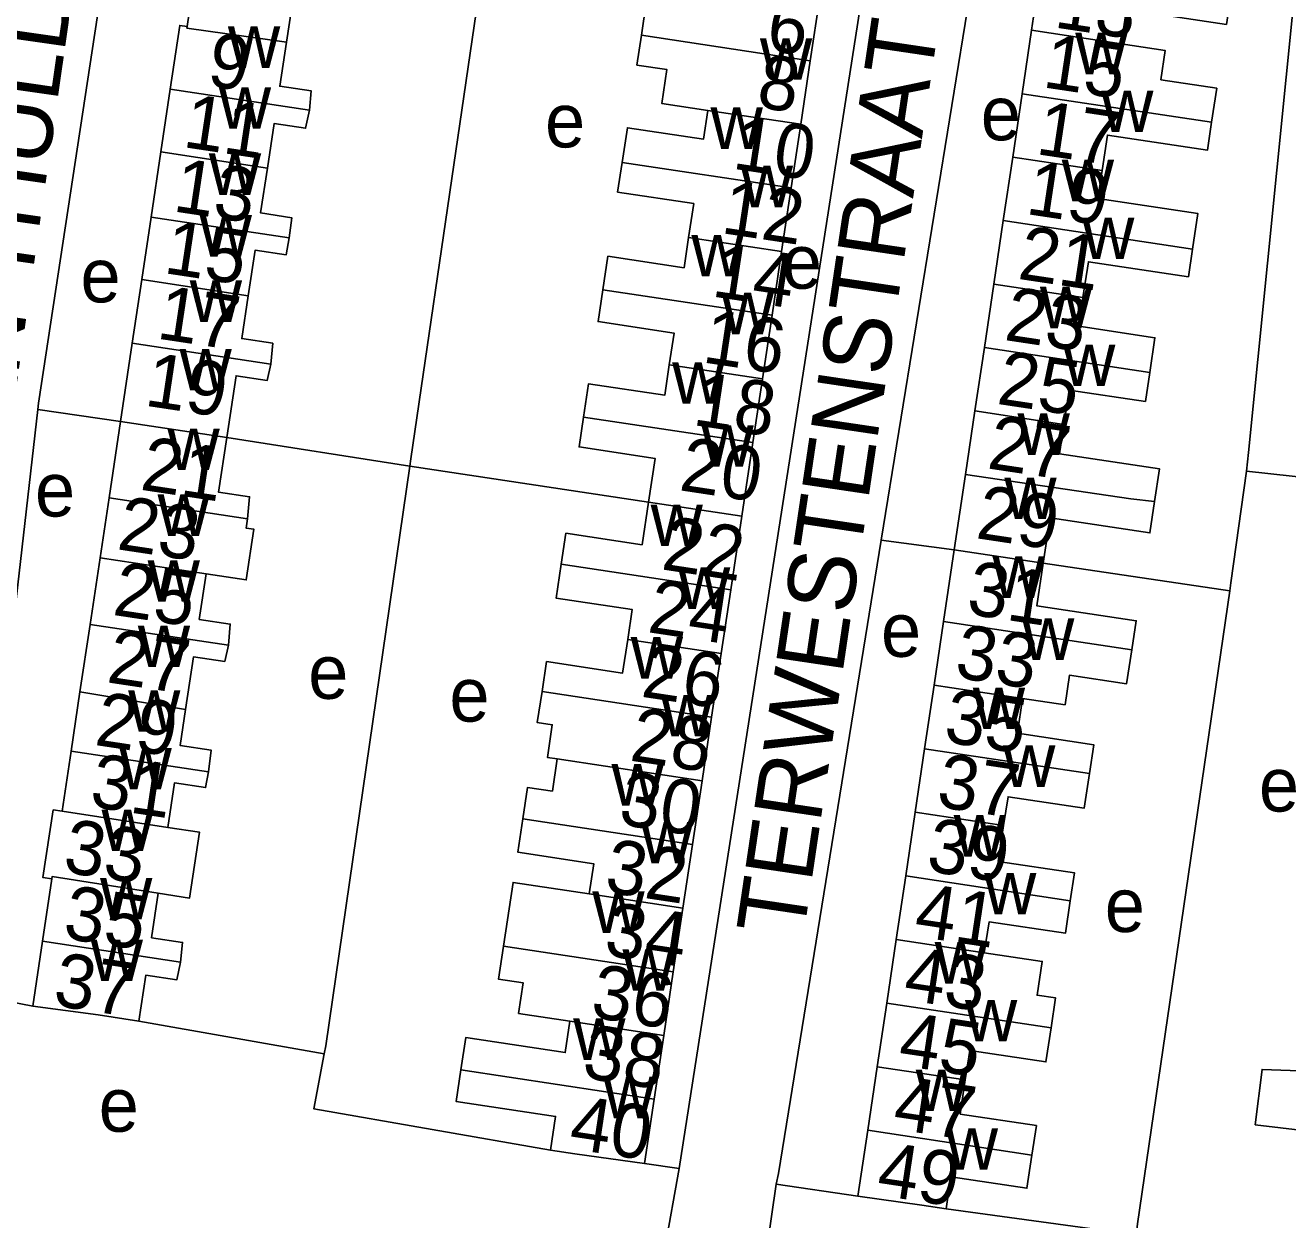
# Model space of a CAD drawing. Extents: x 161775 to 163181, y 382878 to 383925.
# Drawn here: x 162975.8 to 163069.3, y 383130.9 to 383219.3 of the extents above; entities that cross this region are included whole.
import ezdxf

# ---------------------------------------------------------------- set-up
doc = ezdxf.new("R2010")
doc.units = 0
for name, color, linetype in [('BLT_Basislijn', 7, 'Continuous'), ('BLT_Bebouwing', 7, 'Continuous'), ('BLT_Centroide', 7, 'Continuous'), ('BLT_Huisnummer', 7, 'Continuous'), ('BLT_Huisnummer_ tussenligend', 7, 'Continuous'), ('BLT_Onderverdeling_panden', 7, 'Continuous'), ('BLT_Straatnaam', 7, 'Continuous')]:
    doc.layers.add(name, color=color, linetype=linetype)

msp = doc.modelspace()

# ---------------------------------------------------------------- linework, layer by layer
at = {"layer": 'BLT_Basislijn'}
for p, q in [((163039.192, 383181.21), (163051.549, 383257.313)), ((163039.163, 383230.566), (163024.222, 383134.684)), ((162982.848, 383189.991), (162976.714, 383190.883)), ((162990.712, 383188.806), (163004.27, 383186.705)), ((163004.27, 383186.705), (163021.953, 383184.04)), ((163066.244, 383186.336), (163082.069, 383184.595)), ((163044.59, 383180.494), (163039.192, 383181.21)), ((163051.181, 383179.501), (163064.995, 383177.47)), ((162976.349, 383146.713), (162971.622, 383147.617)), ((162997.934, 383143.172), (162984.216, 383145.603)), ((163024.222, 383134.684), (163021.653, 383135.053)), ((163024.222, 383134.684), (163021.953, 383121.909)), ((163037.462, 383132.63), (163031.403, 383133.519)), ((163058.069, 383129.779), (163043.983, 383131.701))]:
    msp.add_line(p, q, dxfattribs=at)
for points in [[(163072.105, 383247.475), (163070.585, 383229.542), (163066.381, 383187.696), (163066.244, 383186.336)], [(162987.456, 383238.448), (162984.027, 383239.066), (162976.77, 383191.371), (162976.714, 383190.883)], [(163011.305, 383234.864), (163004.347, 383187.234), (163004.27, 383186.705)], [(162976.714, 383190.883), (162971.922, 383148.891), (162971.622, 383147.617)], [(162997.934, 383143.172), (162998.045, 383143.76), (163004.27, 383186.705)], [(163064.995, 383177.47), (163065.079, 383178.047), (163066.244, 383186.336)], [(163031.403, 383133.519), (163031.575, 383134.304), (163039.192, 383181.21)], [(163058.069, 383129.779), (163058.172, 383130.583), (163064.995, 383177.47)], [(163014.686, 383136.04), (162997.166, 383139.092), (162997.934, 383143.172)], [(163032.072, 383121.12), (163029.711, 383121.714), (163031.403, 383133.519)]]:
    msp.add_lwpolyline(points, dxfattribs=at)
at = {"layer": 'BLT_Bebouwing'}
for p, q in [((162987.783, 383219.26), (162988.503, 383224.2)), ((163050.321, 383218.978), (163051.021, 383223.678)), ((163034.641, 383221.439), (163033.933, 383216.725)), ((163049.621, 383214.28), (163050.321, 383218.978)), ((163033.933, 383216.725), (163033.224, 383212.011)), ((162985.841, 383209.963), (162986.533, 383214.609)), ((163048.922, 383209.581), (163049.621, 383214.28)), ((163033.224, 383212.011), (163032.515, 383207.297)), ((162985.122, 383205.144), (162985.841, 383209.963)), ((163048.222, 383204.882), (163048.922, 383209.581)), ((163032.515, 383207.297), (163031.806, 383202.583)), ((162984.427, 383200.509), (162985.122, 383205.144)), ((163047.522, 383200.183), (163048.222, 383204.882)), ((163031.806, 383202.583), (163031.098, 383197.869)), ((162983.722, 383195.812), (162984.427, 383200.509)), ((163046.822, 383195.484), (163047.522, 383200.183)), ((163031.098, 383197.869), (163030.389, 383193.155)), ((162982.848, 383189.991), (162983.722, 383195.812)), ((163046.122, 383190.785), (163046.822, 383195.484)), ((163030.389, 383193.155), (163029.68, 383188.442)), ((163045.423, 383186.085), (163046.122, 383190.785)), ((162982, 383184.345), (162982.848, 383189.991)), ((163029.68, 383188.442), (163028.861, 383182.995)), ((163044.59, 383180.494), (163045.423, 383186.085)), ((162981.333, 383179.903), (162982, 383184.345)), ((163028.861, 383182.995), (163028.04, 383177.53)), ((163043.8, 383175.192), (163044.59, 383180.494)), ((162980.594, 383174.981), (162981.333, 383179.903)), ((163028.04, 383177.53), (163027.331, 383172.817)), ((162979.845, 383169.99), (162980.594, 383174.981)), ((163043.099, 383170.481), (163043.8, 383175.192)), ((163027.331, 383172.817), (163026.622, 383168.103)), ((162979.184, 383165.588), (162979.845, 383169.99)), ((163042.397, 383165.771), (163043.099, 383170.481)), ((163026.622, 383168.103), (163025.913, 383163.389)), ((162978.515, 383161.132), (162979.184, 383165.588)), ((163041.696, 383161.061), (163042.397, 383165.771)), ((163025.913, 383163.389), (163025.205, 383158.674)), ((163040.995, 383156.351), (163041.696, 383161.061)), ((163025.205, 383158.674), (163024.496, 383153.961)), ((162977.067, 383151.505), (162977.76, 383156.128)), ((163040.293, 383151.641), (163040.995, 383156.351)), ((163024.496, 383153.961), (163023.787, 383149.247)), ((162976.349, 383146.713), (162977.067, 383151.505)), ((163039.592, 383146.931), (163040.293, 383151.641)), ((163023.787, 383149.247), (163023.078, 383144.532)), ((163038.89, 383142.22), (163039.592, 383146.931)), ((163023.078, 383144.532), (163022.37, 383139.819)), ((163038.189, 383137.51), (163038.89, 383142.22)), ((163022.37, 383139.819), (163021.653, 383135.053)), ((163037.462, 383132.63), (163038.189, 383137.51))]:
    msp.add_line(p, q, dxfattribs=at)
for points in [[(162998.216, 383222.733), (162997.956, 383221.01), (162995.628, 383221.362), (162995.136, 383218.098)], [(163027.771, 383222.474), (163024.354, 383222.989), (163024.005, 383220.677), (163021.785, 383221.013), (163021.421, 383218.61)], [(163065.074, 383221.562), (163064.748, 383219.413), (163057.34, 383220.527), (163056.957, 383217.979)], [(162986.533, 383214.609), (162987.239, 383219.341), (162987.783, 383219.26)], [(163021.421, 383218.61), (163021.087, 383216.404), (163023.311, 383216.067), (163022.933, 383213.561), (163026.344, 383213.047)], [(162995.136, 383218.098), (162994.642, 383214.834), (162996.97, 383214.482), (162996.835, 383213.053)], [(163056.957, 383217.979), (163060.21, 383217.489), (163059.894, 383215.31), (163064.032, 383214.684), (163063.652, 383212.168)], [(162996.835, 383213.053), (162996.553, 383211.721), (162994.225, 383212.072), (162993.727, 383208.772)], [(163026.344, 383213.047), (163026.019, 383210.901), (163020.383, 383211.754), (163019.994, 383209.182)], [(163063.652, 383212.168), (163063.338, 383210.095), (163055.937, 383211.209), (163055.542, 383208.584)], [(163019.994, 383209.182), (163019.663, 383206.997), (163025.299, 383206.144), (163024.917, 383203.621)], [(162993.727, 383208.772), (162993.225, 383205.445), (162995.526, 383205.098), (162995.34, 383203.6)], [(163055.542, 383208.584), (163055.231, 383206.524), (163062.643, 383205.405), (163062.245, 383202.771)], [(162995.34, 383203.6), (162995.109, 383202.337), (162992.808, 383202.684), (162992.3, 383199.32)], [(163024.917, 383203.621), (163024.58, 383201.392), (163018.944, 383202.244), (163018.567, 383199.757)], [(163062.245, 383202.771), (163061.934, 383200.719), (163054.524, 383201.832), (163054.127, 383199.188)], [(163018.567, 383199.757), (163018.21, 383197.398), (163023.846, 383196.545), (163023.49, 383194.194)], [(162992.3, 383199.32), (162991.821, 383196.148), (162994.122, 383195.801), (162993.988, 383194.261)], [(163054.127, 383199.188), (163053.821, 383197.062), (163059.457, 383196.211), (163059.069, 383193.633)], [(162993.988, 383194.261), (162993.705, 383193.039), (162991.404, 383193.387), (162990.712, 383188.806)], [(163023.49, 383194.194), (163023.15, 383191.947), (163017.514, 383192.8), (163017.14, 383190.331)], [(163059.069, 383193.633), (163058.746, 383191.484), (163053.11, 383192.334), (163052.711, 383189.792)], [(163017.14, 383190.331), (163016.806, 383188.126), (163022.442, 383187.273), (163021.953, 383184.04)], [(163052.711, 383189.792), (163052.381, 383187.607), (163059.796, 383186.488), (163059.431, 383184.079)], [(162990.712, 383188.806), (162990.103, 383184.773), (162992.404, 383184.425), (162992.256, 383182.796)], [(163021.953, 383184.04), (163021.474, 383180.879), (163015.838, 383181.731), (163015.49, 383179.433)], [(163059.431, 383184.079), (163059.078, 383181.746), (163051.686, 383182.858), (163051.181, 383179.501)], [(162992.256, 383182.796), (162992.144, 383182.115), (162992.722, 383182.025), (162992.154, 383178.268), (162989.188, 383178.716)], [(163015.49, 383179.433), (163015.111, 383176.93), (163020.747, 383176.077), (163020.412, 383173.865)], [(163051.181, 383179.501), (163050.706, 383176.353), (163058.066, 383175.242), (163057.74, 383173.091)], [(162989.188, 383178.716), (162988.679, 383175.346), (162990.981, 383174.999), (162990.841, 383173.433)], [(163020.412, 383173.865), (163020.035, 383171.373), (163014.399, 383172.226), (163014.063, 383170.007)], [(162990.841, 383173.433), (162990.564, 383172.238), (162988.262, 383172.585), (162987.672, 383168.675)], [(163057.74, 383173.091), (163057.36, 383170.581), (163053.135, 383171.22), (163052.803, 383169.021), (163049.656, 383169.494)], [(163014.063, 383170.007), (163013.716, 383167.71), (163014.827, 383167.542), (163014.462, 383165.126), (163015.196, 383165.015)], [(163049.656, 383169.494), (163049.283, 383166.918), (163054.919, 383166.067), (163054.599, 383163.934)], [(162987.672, 383168.675), (162987.269, 383166.005), (162989.57, 383165.658), (162989.365, 383164.05)], [(163015.196, 383165.015), (163014.835, 383162.629), (163012.989, 383162.908), (163012.636, 383160.582)], [(162989.365, 383164.05), (162989.153, 383162.897), (162986.852, 383163.244), (162986.352, 383159.938)], [(163054.599, 383163.934), (163054.211, 383161.362), (163048.575, 383162.212), (163048.237, 383160.076)], [(162977.76, 383156.128), (162977.107, 383156.227), (162977.863, 383161.237), (162978.515, 383161.132)], [(163012.636, 383160.582), (163012.262, 383158.108), (163017.898, 383157.255), (163017.558, 383155.013)], [(162986.352, 383159.938), (162988.703, 383159.578), (162987.967, 383154.71), (162985.644, 383155.061)], [(163048.237, 383160.076), (163047.855, 383157.429), (163053.492, 383156.58), (163053.181, 383154.516)], [(163017.558, 383155.013), (163011.923, 383155.868), (163011.209, 383151.155)], [(162985.644, 383155.061), (162985.147, 383151.766), (162987.448, 383151.419), (162987.295, 383149.96)], [(163053.181, 383154.516), (163052.819, 383152.108), (163047.182, 383152.957), (163046.818, 383150.658)], [(163011.209, 383151.155), (163010.838, 383148.705), (163012.668, 383148.428), (163012.325, 383146.163), (163016.131, 383145.586)], [(163046.818, 383150.658), (163051.108, 383150.011), (163050.732, 383147.514), (163052.096, 383147.309), (163051.763, 383145.097)], [(162987.295, 383149.96), (162987.031, 383148.658), (162984.73, 383149.005), (162984.216, 383145.603)], [(162984.216, 383145.603), (162981.195, 383146.059), (162976.349, 383146.713)], [(163016.131, 383145.586), (163015.779, 383143.262), (163008.418, 383144.376), (163008.057, 383141.991)], [(163051.763, 383145.097), (163051.384, 383142.578), (163045.748, 383143.428), (163045.401, 383141.24)], [(163008.057, 383141.991), (163007.702, 383139.65), (163015.064, 383138.537), (163014.686, 383136.04)], [(163071.584, 383142.144), (163071.55, 383141.864), (163067.385, 383142.013), (163066.888, 383137.921), (163076.672, 383136.764)], [(163045.401, 383141.24), (163045.037, 383138.705), (163050.673, 383137.856), (163050.346, 383135.679)], [(163014.686, 383136.04), (163016.505, 383135.765), (163021.653, 383135.053)], [(163050.346, 383135.679), (163049.976, 383133.218), (163044.339, 383134.068), (163043.983, 383131.701)], [(163043.983, 383131.701), (163042.188, 383131.971), (163037.462, 383132.63)]]:
    msp.add_lwpolyline(points, dxfattribs=at)
at = {"layer": 'BLT_Onderverdeling_panden'}
for p, q in [((163033.933, 383216.725), (163021.421, 383218.61)), ((163063.652, 383212.168), (163049.621, 383214.28)), ((162995.34, 383203.6), (162985.122, 383205.144)), ((163062.245, 383202.771), (163048.222, 383204.882)), ((162992.3, 383199.32), (162984.427, 383200.509)), ((162992.256, 383182.796), (162982, 383184.345)), ((163051.181, 383179.501), (163044.59, 383180.494)), ((162989.188, 383178.716), (162981.333, 383179.903)), ((163028.04, 383177.53), (163015.49, 383179.433)), ((162990.841, 383173.433), (162980.594, 383174.981)), ((163057.74, 383173.091), (163043.8, 383175.192)), ((163027.331, 383172.817), (163020.412, 383173.865)), ((162987.672, 383168.675), (162979.845, 383169.99)), ((163026.622, 383168.103), (163014.063, 383170.007)), ((163049.656, 383169.494), (163043.099, 383170.481)), ((162989.365, 383164.05), (162979.184, 383165.588)), ((163054.599, 383163.934), (163042.397, 383165.771)), ((163025.913, 383163.389), (163015.196, 383165.015)), ((162986.352, 383159.938), (162978.515, 383161.132)), ((163025.205, 383158.674), (163012.636, 383160.582)), ((163048.237, 383160.076), (163041.696, 383161.061)), ((163053.181, 383154.516), (163040.995, 383156.351)), ((163024.496, 383153.961), (163017.558, 383155.013)), ((162987.295, 383149.96), (162977.067, 383151.505)), ((163023.787, 383149.247), (163011.209, 383151.155)), ((163046.818, 383150.658), (163040.293, 383151.641)), ((163051.763, 383145.097), (163039.592, 383146.931)), ((163023.078, 383144.532), (163016.131, 383145.586)), ((163022.37, 383139.819), (163008.057, 383141.991)), ((163045.401, 383141.24), (163038.89, 383142.22)), ((163050.346, 383135.679), (163038.189, 383137.51))]:
    msp.add_line(p, q, dxfattribs=at)
for points in [[(162995.136, 383218.098), (162987.766, 383219.141), (162987.783, 383219.26)], [(163056.957, 383217.979), (163050.321, 383218.978)], [(162996.835, 383213.053), (162986.533, 383214.609)], [(163033.224, 383212.011), (163026.344, 383213.047)], [(162993.727, 383208.772), (162985.841, 383209.963)], [(163032.515, 383207.297), (163019.994, 383209.182)], [(163055.542, 383208.584), (163048.922, 383209.581)], [(163031.806, 383202.583), (163024.917, 383203.621)], [(163031.098, 383197.869), (163018.567, 383199.757)], [(163054.127, 383199.188), (163047.522, 383200.183)], [(162993.988, 383194.261), (162983.722, 383195.812)], [(163059.069, 383193.633), (163046.822, 383195.484)], [(163030.389, 383193.155), (163023.49, 383194.194)], [(163052.711, 383189.792), (163046.122, 383190.785)], [(162990.712, 383188.806), (162982.848, 383189.991)], [(163029.68, 383188.442), (163017.14, 383190.331)], [(163059.431, 383184.079), (163057.659, 383184.265), (163045.423, 383186.085)], [(163028.861, 383182.995), (163021.953, 383184.04)], [(162985.644, 383155.061), (162977.793, 383156.318), (162977.76, 383156.128)]]:
    msp.add_lwpolyline(points, dxfattribs=at)

# ---------------------------------------------------------------- texts
at = {"layer": 'BLT_Centroide'}
for s, p in [('w', (162990.805, 383216.188)), ('w', (163053.555, 383215.719)), ('w', (163030.203, 383215.312)), ('w', (162990.133, 383211.688)), ('e', (163046.555, 383210.829)), ('w', (163055.477, 383211.438)), ('e', (163014.287, 383210.301)), ('w', (163026.547, 383210.188)), ('w', (162989.391, 383206.781)), ('w', (163052.555, 383206.312)), ('w', (163028.781, 383205.875)), ('w', (162988.711, 383202.219)), ('w', (163054.062, 383202.031)), ('w', (163025.125, 383200.75)), ('e', (163031.826, 383199.839)), ('e', (162979.885, 383198.827)), ('w', (162987.977, 383197.375)), ('w', (163050.938, 383196.906)), ('w', (163027.359, 383196.469)), ('w', (162987.219, 383192.312)), ('w', (163052.656, 383192.625)), ('w', (163023.703, 383191.312)), ('w', (163049.281, 383187.531)), ('w', (162986.328, 383186.406)), ('w', (163025.875, 383186.656)), ('e', (162976.513, 383182.965)), ('w', (163048.305, 383182.781)), ('w', (162985.594, 383181.531)), ('w', (163022.109, 383180.781)), ('w', (162984.859, 383176.656)), ('w', (163024.133, 383176.125)), ('w', (163047.43, 383176.938)), ('e', (163039.167, 383172.575)), ('w', (163049.617, 383172.344)), ('w', (162984.133, 383171.812)), ('w', (163020.633, 383170.969)), ('e', (162996.749, 383169.465)), ('e', (163007.205, 383167.778)), ('w', (162983.414, 383167.031)), ('w', (163045.969, 383167.219)), ('w', (163022.867, 383166.688)), ('w', (162982.773, 383162.75)), ('w', (163048.211, 383162.938)), ('w', (163019.211, 383161.562)), ('e', (163067.155, 383161.118)), ('w', (162981.445, 383158.188)), ('w', (163044.555, 383157.781)), ('w', (163021.391, 383157.281)), ('w', (162981.336, 383153.125)), ('w', (163046.805, 383153.5)), ('w', (163017.789, 383152.125)), ('e', (163055.738, 383152.194)), ('w', (162980.641, 383148.562)), ('w', (163043.148, 383148.375)), ('w', (163020.023, 383147.844)), ('w', (163045.391, 383144.094)), ('w', (163016.375, 383142.719)), ('w', (163041.742, 383138.938)), ('w', (163018.602, 383138.406)), ('e', (162981.234, 383137.404)), ('w', (163043.969, 383134.594))]:
    msp.add_text(s, height=4, dxfattribs=at).set_placement(p)
at = {"layer": 'BLT_Huisnummer'}
for s, rotation, p in [('13', 351.43974, (163051.909, 383219.202)), ('6', 351.39514, (163030.549, 383217.53)), ('9', 351.43211, (162989.165, 383214.887)), ('17', 351.43974, (163050.558, 383209.819)), ('10', 351.39388, (163028.083, 383208.74)), ('13', 351.42616, (162986.65, 383205.58)), ('21', 351.43849, (163049.212, 383200.581)), ('14', 351.39388, (163026.549, 383199.279)), ('17', 351.43038, (162985.443, 383196.16)), ('25', 351.43849, (163047.66, 383191.322)), ('18', 351.39263, (163025.144, 383189.757)), ('21', 351.43038, (162984.227, 383184.964)), ('29', 351.43849, (163046.11, 383181.373)), ('22', 351.39138, (163022.817, 383179.065)), ('25', 351.43143, (162982.179, 383175.693)), ('33', 351.43723, (163044.539, 383171.062)), ('26', 351.39013, (163021.315, 383169.635)), ('29', 351.4276, (162980.846, 383166.06)), ('37', 351.43723, (163043.191, 383161.493)), ('30', 351.39013, (163019.645, 383160.185)), ('33', 351.42907, (162978.507, 383156.644)), ('41', 351.43723, (163041.528, 383151.901)), ('34', 351.39013, (163018.569, 383150.492)), ('37', 351.40804, (162977.77, 383146.769)), ('45', 351.43598, (163040.354, 383142.35)), ('38', 351.39013, (163016.947, 383141.42)), ('40', 351.38366, (163015.971, 383136.171)), ('49', 351.43241, (163038.755, 383132.732))]:
    msp.add_text(s, height=4, rotation=rotation, dxfattribs=at).set_placement(p)
at = {"layer": 'BLT_Huisnummer_ tussenligend'}
for s, rotation, p in [('15', 351.43974, (163051.055, 383214.769)), ('8', 351.39514, (163029.861, 383213.302)), ('11', 351.43211, (162987.38, 383210.34)), ('19', 351.43974, (163049.804, 383205.385)), ('12', 351.39388, (163027.241, 383203.972)), ('15', 351.42616, (162985.968, 383201.006)), ('23', 351.43849, (163048.215, 383196.051)), ('16', 351.39388, (163025.857, 383194.396)), ('19', 351.43038, (162984.546, 383191.192)), ('27', 351.43849, (163046.949, 383186.543)), ('20', 351.39263, (163024.138, 383184.926)), ('23', 351.43038, (162982.502, 383180.552)), ('31', 351.43849, (163045.414, 383175.763)), ('24', 351.39138, (163021.793, 383174.414)), ('27', 351.43143, (162981.742, 383170.7)), ('35', 351.43723, (163043.728, 383166.287)), ('28', 351.39013, (163020.472, 383164.904)), ('31', 351.4276, (162980.483, 383161.504)), ('39', 351.43723, (163042.439, 383156.727)), ('32', 351.39013, (163018.609, 383155.175)), ('35', 351.42907, (162978.508, 383151.74)), ('43', 351.43723, (163040.743, 383147.197)), ('36', 351.39013, (163017.577, 383145.899)), ('47', 351.43598, (163039.959, 383137.627))]:
    msp.add_text(s, height=4, rotation=rotation, dxfattribs=at).set_placement(p)
at = {"layer": 'BLT_Straatnaam'}
for s, height, rotation, p in [('THEODOOR VAN THULDENSTRAAT', 5, 81.83346, (162968.231, 383144.448)), ('TERWESTENSTRAAT', 4.99991, 81.55108, (163033.405, 383151.738))]:
    msp.add_text(s, height=height, rotation=rotation, dxfattribs=at).set_placement(p)

doc.saveas('drawing.dxf')
